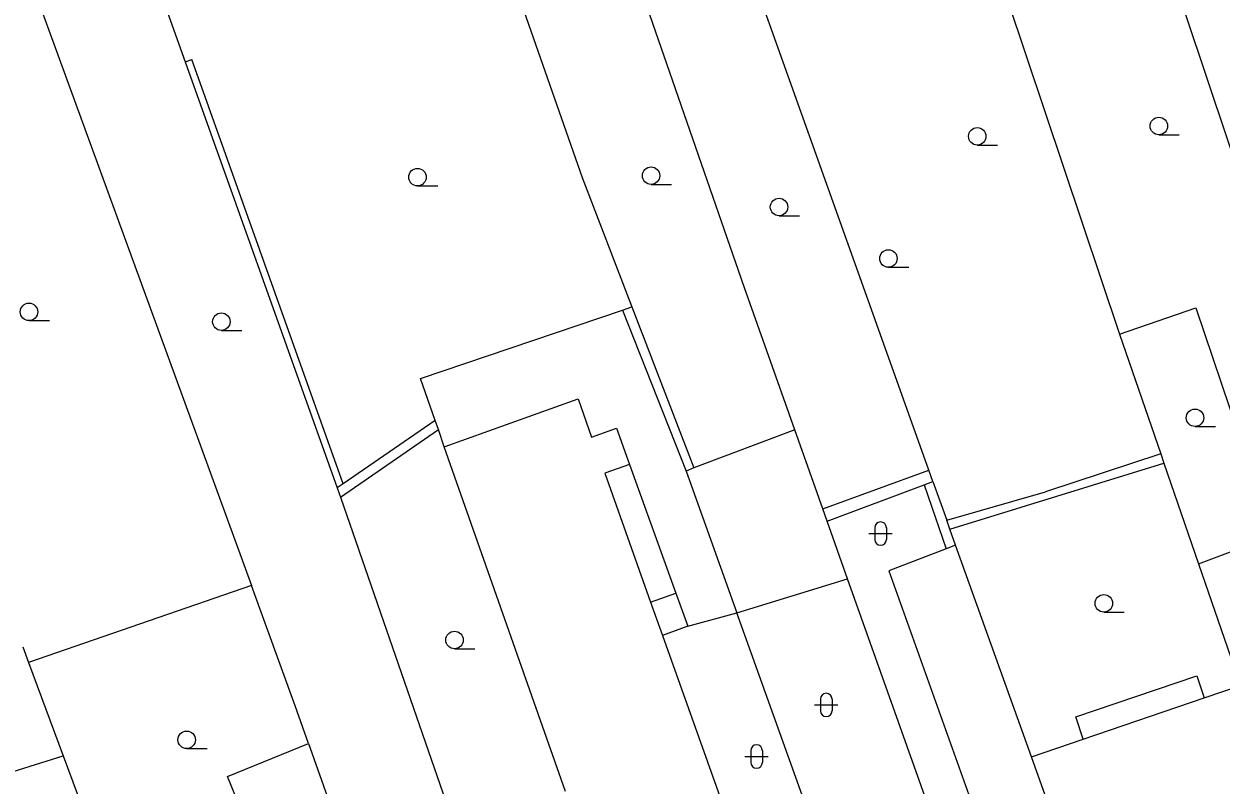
# Model space of a CAD drawing. Extents: x -596229 to -595156, y -1161237 to -1159376.
# Drawn here: x -595792.4 to -595741, y -1161086.7 to -1161054.1 of the extents above; entities that cross this region are included whole.
import ezdxf

# ---------------------------------------------------------------- set-up
doc = ezdxf.new("R2010")
doc.units = 0
for name, color, linetype in [('DOP - kresba z DSPS bez souradnic', 7, 'Continuous'), ('DOP - rozhrani ploch obecne', 7, 'Continuous'), ('Level 36', 7, 'Continuous'), ('TM - budovy zdene_ betonove - VP', 7, 'Continuous'), ('TM - letecke snimky - pomocna linie', 7, 'Continuous'), ('TM - rozhrani ploch obecne - VP', 7, 'Continuous')]:
    doc.layers.add(name, color=color, linetype=linetype)

msp = doc.modelspace()

# ---------------------------------------------------------------- linework, layer by layer
at = {"layer": 'DOP - kresba z DSPS bez souradnic'}
for points in [[(-595785.47, -1161055.73), (-595785.19, -1161055.62)], [(-595778.69, -1161073.82), (-595785.19, -1161055.62)], [(-595766.72, -1161066.37), (-595763.98, -1161073.28)], [(-595778.81, -1161074.39), (-595774.61, -1161071.5)], [(-595758.12, -1161074.9), (-595753.58, -1161073.23)], [(-595752.67, -1161075.77), (-595743.49, -1161072.94)], [(-595753.77, -1161073.87), (-595752.84, -1161076.61)], [(-595752.43, -1161076.45), (-595752.84, -1161076.61)], [(-595752.84, -1161076.61), (-595755.29, -1161077.55)], [(-595755.29, -1161077.55), (-595751.07, -1161089.36)]]:
    msp.add_lwpolyline(points, dxfattribs=at)
at = {"layer": 'DOP - rozhrani ploch obecne'}
for points in [[(-595761.49, -1161065.42), (-595766.77, -1161050.15)], [(-595771.94, -1161050.71), (-595768.44, -1161060.69)], [(-595738.07, -1161067.1), (-595743.44, -1161051.06)], [(-595786.89, -1161051.75), (-595785.47, -1161055.73)], [(-595792.04, -1161052.4), (-595782.63, -1161078.18)], [(-595750.2, -1161053.08), (-595745.4, -1161067.4)], [(-595753.58, -1161073.23), (-595760.56, -1161053.7)], [(-595785.47, -1161055.73), (-595778.95, -1161074)], [(-595768.44, -1161060.69), (-595766.31, -1161066.23)], [(-595759.33, -1161071.51), (-595761.49, -1161065.42)], [(-595775.38, -1161069.31), (-595766.72, -1161066.37)], [(-595766.72, -1161066.37), (-595766.31, -1161066.23)], [(-595766.31, -1161066.23), (-595763.65, -1161073.14)], [(-595745.4, -1161067.4), (-595742.13, -1161066.27)], [(-595742.13, -1161066.27), (-595740.31, -1161071.65)], [(-595745.4, -1161067.4), (-595743.63, -1161072.53)], [(-595774.75, -1161071.11), (-595775.38, -1161069.31)], [(-595774.75, -1161071.11), (-595778.69, -1161073.82)], [(-595774.61, -1161071.5), (-595774.75, -1161071.11)], [(-595774.36, -1161072.24), (-595774.61, -1161071.5)], [(-595759.33, -1161071.51), (-595763.65, -1161073.14)], [(-595758.12, -1161074.9), (-595759.33, -1161071.51)], [(-595743.63, -1161072.53), (-595748.57, -1161074.17)], [(-595743.63, -1161072.53), (-595743.49, -1161072.94)], [(-595763.65, -1161073.14), (-595763.98, -1161073.28)], [(-595763.98, -1161073.28), (-595761.81, -1161079.35)], [(-595753.4, -1161073.73), (-595753.58, -1161073.23)], [(-595743.49, -1161072.94), (-595742.01, -1161077.25)], [(-595778.69, -1161073.82), (-595778.95, -1161074)], [(-595757.94, -1161075.42), (-595753.77, -1161073.87)], [(-595753.77, -1161073.87), (-595753.4, -1161073.73)], [(-595753.4, -1161073.73), (-595752.81, -1161075.38)], [(-595778.95, -1161074), (-595778.81, -1161074.39)], [(-595778.81, -1161074.39), (-595776.45, -1161081.22)], [(-595752.81, -1161075.38), (-595748.57, -1161074.17)], [(-595757.94, -1161075.42), (-595758.12, -1161074.9)], [(-595757.06, -1161077.9), (-595757.94, -1161075.42)], [(-595752.67, -1161075.77), (-595752.81, -1161075.38)], [(-595752.43, -1161076.45), (-595752.67, -1161075.77)], [(-595749.18, -1161085.53), (-595752.43, -1161076.45)], [(-595761.81, -1161079.35), (-595757.06, -1161077.9)], [(-595752.78, -1161089.94), (-595757.06, -1161077.9)], [(-595782.63, -1161078.18), (-595792.2, -1161081.48)], [(-595780.75, -1161083.35), (-595782.63, -1161078.18)], [(-595757.43, -1161091.56), (-595761.81, -1161079.35)], [(-595792.44, -1161080.82), (-595792.2, -1161081.48)], [(-595792.2, -1161081.48), (-595790.7, -1161085.49)], [(-595776.45, -1161081.22), (-595773.14, -1161090.79)], [(-595780.18, -1161084.96), (-595780.75, -1161083.35)]]:
    msp.add_lwpolyline(points, dxfattribs=at)
at = {"layer": 'Level 36'}
for p, q in [((-595743.71, -1161058.855), (-595742.835, -1161058.855)), ((-595751.5, -1161059.295), (-595750.625, -1161059.295)), ((-595775.51, -1161061.045), (-595774.635, -1161061.045)), ((-595765.49, -1161060.985), (-595764.615, -1161060.985)), ((-595760, -1161062.325), (-595759.125, -1161062.325)), ((-595755.31, -1161064.535), (-595754.435, -1161064.535)), ((-595792.17, -1161066.825), (-595791.295, -1161066.825)), ((-595783.92, -1161067.245), (-595783.045, -1161067.245)), ((-595742.16, -1161071.365), (-595741.285, -1161071.365)), ((-595756.146, -1161075.956), (-595755.146, -1161075.956)), ((-595755.896, -1161075.706), (-595755.896, -1161076.206)), ((-595755.396, -1161075.706), (-595755.396, -1161076.206)), ((-595746.07, -1161079.325), (-595745.195, -1161079.325)), ((-595773.92, -1161080.895), (-595773.045, -1161080.895)), ((-595758.226, -1161083.056), (-595758.226, -1161083.556)), ((-595757.726, -1161083.056), (-595757.726, -1161083.556)), ((-595758.476, -1161083.306), (-595757.476, -1161083.306)), ((-595785.41, -1161085.175), (-595784.535, -1161085.175)), ((-595761.466, -1161085.516), (-595760.466, -1161085.516)), ((-595761.216, -1161085.266), (-595761.216, -1161085.766)), ((-595760.716, -1161085.266), (-595760.716, -1161085.766))]:
    msp.add_line(p, q, dxfattribs=at)
for centre in [(-595743.71, -1161058.48), (-595751.5, -1161058.92), (-595775.51, -1161060.67), (-595765.49, -1161060.61), (-595760, -1161061.95), (-595755.31, -1161064.16), (-595792.17, -1161066.45), (-595783.92, -1161066.87), (-595742.16, -1161070.99), (-595746.07, -1161078.95), (-595773.92, -1161080.52), (-595785.41, -1161084.8)]:
    msp.add_circle(centre, 0.375, dxfattribs=at)
for centre, start, end in [((-595755.646, -1161075.706), 0, 180), ((-595755.646, -1161076.206), 180, 0), ((-595757.976, -1161083.056), 0, 180), ((-595757.976, -1161083.556), 180, 0), ((-595760.966, -1161085.266), 0, 180), ((-595760.966, -1161085.766), 180, 0)]:
    msp.add_arc(centre, 0.25, start, end, dxfattribs=at)
at = {"layer": 'TM - budovy zdene_ betonove - VP'}
for points in [[(-595774.36, -1161072.24), (-595768.62, -1161070.18)], [(-595768.62, -1161070.18), (-595768.04, -1161071.82)], [(-595768.04, -1161071.82), (-595766.97, -1161071.44)], [(-595766.97, -1161071.44), (-595766.41, -1161072.99)], [(-595769.16, -1161087.02), (-595774.36, -1161072.24)], [(-595766.41, -1161072.99), (-595767.48, -1161073.37)], [(-595767.48, -1161073.37), (-595765.51, -1161078.9)], [(-595742.01, -1161077.25), (-595738.81, -1161076.06)], [(-595742.01, -1161077.25), (-595740.21, -1161082.47)], [(-595765.51, -1161078.9), (-595765, -1161080.32)], [(-595765, -1161080.32), (-595760.02, -1161094.29)], [(-595741.76, -1161083), (-595740.21, -1161082.47)], [(-595746.95, -1161084.77), (-595741.76, -1161083)], [(-595783.66, -1161086.37), (-595780.18, -1161084.96)], [(-595780.18, -1161084.96), (-595778.74, -1161089.03)], [(-595749.18, -1161085.53), (-595746.95, -1161084.77)], [(-595793.82, -1161086.46), (-595790.7, -1161085.49)], [(-595790.7, -1161085.49), (-595788.12, -1161092.45)], [(-595748.16, -1161088.37), (-595749.18, -1161085.53)], [(-595782.09, -1161090.23), (-595783.66, -1161086.37)]]:
    msp.add_lwpolyline(points, dxfattribs=at)
at = {"layer": 'TM - letecke snimky - pomocna linie'}
msp.add_lwpolyline([(-595763.92, -1161079.93), (-595761.81, -1161079.35)], dxfattribs=at)
at = {"layer": 'TM - rozhrani ploch obecne - VP'}
for points in [[(-595766.41, -1161072.99), (-595764.43, -1161078.51)], [(-595765.51, -1161078.9), (-595764.43, -1161078.51)], [(-595764.43, -1161078.51), (-595763.92, -1161079.93)], [(-595763.92, -1161079.93), (-595765, -1161080.32)], [(-595746.95, -1161084.77), (-595747.27, -1161083.82), (-595742.08, -1161082.05), (-595741.76, -1161083)]]:
    msp.add_lwpolyline(points, dxfattribs=at)

doc.saveas('drawing.dxf')
